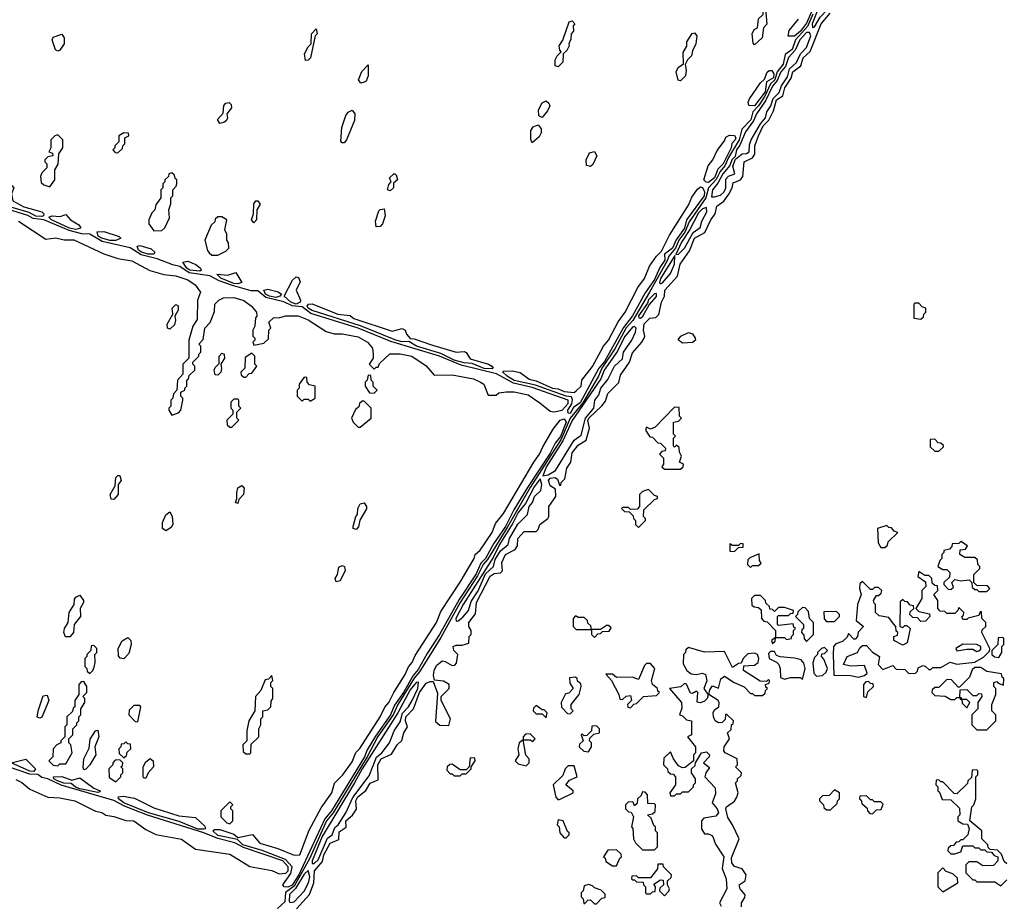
# Model space of a CAD drawing. Extents: x 2769579 to 2883812, y 684207 to 828660.
# Tile 385 of 505: x 2837305 to 2842222, y 776833 to 781245. Entities that reach past the tile are written whole.
import ezdxf

# ---------------------------------------------------------------- set-up
doc = ezdxf.new("R2010")
doc.units = 0

msp = doc.modelspace()

# ---------------------------------------------------------------- linework, layer by layer
at = {"layer": '0CON02XD'}
for points in [[(2841265, 781206.7), (2841275, 781210), (2841302.8, 781257.2), (2841337.5, 781295), (2841346.6, 781343.4), (2841395, 781395.8), (2841406.4, 781433.6), (2841439.4, 781455), (2841457.1, 781485), (2841504.4, 781535), (2841517.1, 781585), (2841542.2, 781615), (2841551.9, 781658.1), (2841565, 781677.1), (2841595, 781696.7), (2841595.6, 781754.4), (2841612.5, 781785), (2841609.3, 781789.3), (2841550.4, 781715), (2841415, 781494.3), (2841332.5, 781345), (2841295, 781304.2), (2841262.2, 781225), (2841265, 781206.7)], [(2840975, 781120), (2840968.3, 781128.3), (2840962.5, 781175), (2840973.6, 781196.4), (2840990, 781205), (2840995, 781250), (2841018.3, 781271.7), (2841020, 781295), (2841030, 781300), (2841037, 781223), (2841020, 781205), (2841013.8, 781155), (2840975, 781120)], [(2841266.9, 781273.1), (2841239.7, 781210.3), (2841180, 781145), (2841163.6, 781096.4), (2841128.2, 781071.8), (2841117.8, 781022.2), (2841087.9, 780985), (2841077.2, 780945), (2841054.5, 780925), (2841027.2, 780862.8), (2840995.2, 780814.7), (2840966.7, 780785), (2840957.1, 780745), (2840911.3, 780698.7), (2840898.5, 780645), (2840845, 780557.1), (2840826.9, 780515), (2840803.3, 780486.7), (2840783.4, 780446.6), (2840744.6, 780405.4), (2840732.3, 780355), (2840648.8, 780235), (2840626.5, 780183.5), (2840597.7, 780145), (2840580.4, 780105), (2840547.3, 780065), (2840539.5, 780040.5), (2840450, 779885), (2840366.6, 779743.4), (2840334.3, 779705.7), (2840278.1, 779601.9), (2840212, 779505), (2840195.4, 779465), (2840117.3, 779332.7), (2840054.1, 779255.9), (2840008.7, 779151.3), (2839855, 778910), (2839739.6, 778710.4), (2839641, 778549), (2839620.4, 778525), (2839591.7, 778468.3), (2839505.4, 778335), (2839408.9, 778161.1), (2839301.4, 777988.6), (2839275, 777956.9), (2839194, 777825), (2839169.7, 777775), (2839094.4, 777665.6), (2839040, 777565), (2838870.8, 777285), (2838837.9, 777245), (2838751.8, 777055), (2838675, 776918.5), (2838633.2, 776886.8), (2838629.1, 776840.8), (2838593.1, 776806.9)], [(2838687.5, 776805), (2838752.5, 776877.5), (2838774.2, 776935), (2838777.1, 776995), (2838817.8, 777042.2), (2838824.7, 777075.3), (2838855, 777134), (2838898.8, 777151.2), (2838900.3, 777189.7), (2838936.1, 777213.9), (2838934.2, 777245), (2838967.1, 777272.9), (2838987, 777303), (2838984.4, 777345), (2838993.5, 777365), (2839034.4, 777395.6), (2839055, 777433.8), (2839095, 777450), (2839094.3, 777524.3), (2839110.8, 777555), (2839161.7, 777578.3), (2839190, 777625), (2839213.6, 777646.4), (2839223.3, 777685), (2839242.5, 777715), (2839231.9, 777741.9), (2839233.5, 777765), (2839272.5, 777805), (2839301.8, 777885), (2839335, 777932.5), (2839355, 777941.2), (2839370, 777940), (2839391.7, 777881.7), (2839381.7, 777741.7), (2839403, 777723), (2839448.3, 777721.7), (2839456.7, 777755), (2839410, 777845), (2839410, 777865), (2839450, 777905), (2839450, 777925), (2839421.7, 777941.7), (2839377, 777947), (2839371.4, 777971.4), (2839375, 777996.7), (2839387.6, 778022.4), (2839415, 778043.3), (2839430.7, 778040.7), (2839465, 778020), (2839478.3, 778021.7), (2839487, 778033), (2839492.5, 778075), (2839472.5, 778095), (2839470, 778115), (2839485, 778122.5), (2839515, 778122.5), (2839548.3, 778131.7), (2839550, 778165), (2839560, 778175), (2839560, 778195), (2839547.5, 778215), (2839547.5, 778235), (2839581.7, 778278.3), (2839585.8, 778335), (2839654, 778466), (2839675, 778479.2), (2839707, 778483), (2839717, 778493), (2839713.8, 778535), (2839731.2, 778575), (2839780, 778600), (2839791.7, 778618.3), (2839793.3, 778655), (2839825, 778690), (2839885, 778690), (2839895, 778700), (2839902.5, 778725), (2839942.5, 778755), (2839947.5, 778765), (2839947.5, 778815), (2839983.3, 778865), (2839981.7, 778901.7), (2839955, 778917.5), (2839946, 778945), (2839955, 778955.6), (2839979.2, 778959.2), (2839990.7, 778950.7), (2840001.7, 778921.7), (2840008.3, 778921.7), (2840010, 778935), (2840027, 778953), (2840037.5, 779005), (2840057.5, 779035), (2840065, 779082.5), (2840095, 779120), (2840134, 779146), (2840150, 779205), (2840143.1, 779243.1), (2840147.5, 779255), (2840213, 779317), (2840230, 779340), (2840241.7, 779378.3), (2840297, 779433), (2840305, 779470), (2840351.2, 779535), (2840365, 779582.5), (2840412.5, 779635), (2840423.3, 779655), (2840427.5, 779665), (2840421.2, 779695), (2840424.3, 779725.7), (2840452.5, 779755), (2840481.7, 779758.3), (2840497, 779773), (2840510, 779835), (2840526, 779865), (2840526.7, 779895), (2840590, 779965), (2840604, 780025), (2840649.7, 780090.3), (2840674.4, 780155), (2840727, 780183), (2840756.2, 780245), (2840778.8, 780275), (2840786.4, 780313.6), (2840820.9, 780339.1), (2840846.9, 780373.1), (2840864, 780405), (2840868.8, 780431.2), (2840904.3, 780445.7), (2840917.1, 780462.9), (2840923.8, 780535), (2840964.4, 780555.6), (2840976.9, 780573.1), (2840976, 780615), (2840994.3, 780665), (2841018.6, 780715), (2841046.3, 780743.7), (2841070.3, 780789.7), (2841084.4, 780845), (2841116.2, 780865), (2841125.8, 780905), (2841157.4, 780952.6), (2841166, 780985), (2841205.6, 781014.4), (2841217.5, 781055), (2841253.3, 781086.7), (2841307.1, 781225), (2841352.1, 781277.9)], [(2841259.3, 781285), (2841235, 781227.1), (2841205, 781188.1), (2841175, 781163.3), (2841142.5, 781162.5)], [(2841142.5, 781162.5), (2841148.3, 781191.7), (2841195, 781247.5)], [(2838731.7, 781041.7), (2838726.7, 781075), (2838745, 781110), (2838760, 781125), (2838762.5, 781175), (2838785, 781200), (2838790, 781175), (2838780, 781165), (2838756.7, 781055), (2838745, 781042.5), (2838731.7, 781041.7)], [(2839995, 781010), (2839980, 781015), (2839980, 781045), (2839990, 781065), (2840010, 781085), (2840003, 781093), (2840000, 781115), (2840017, 781143), (2840050, 781235), (2840065, 781240), (2840077.5, 781225), (2840070, 781215), (2840071.7, 781188.3), (2840060, 781175), (2840058.3, 781148.3), (2840047.5, 781125), (2840050, 781115), (2840038.3, 781091.7), (2840020, 781075), (2840017, 781033), (2839995, 781010)], [(2837495, 781087.5), (2837483.9, 781093.9), (2837467.5, 781145), (2837473, 781157), (2837515, 781172.5), (2837527.5, 781155), (2837527.5, 781125), (2837505, 781092.5), (2837495, 781087.5)], [(2840605, 780940), (2840593, 780943), (2840583.3, 780985), (2840594, 781006), (2840620, 781025), (2840619.3, 781080.7), (2840636.4, 781113.6), (2840636.7, 781135), (2840663.6, 781176.4), (2840675, 781180), (2840687.5, 781165), (2840682.5, 781125), (2840665, 781090), (2840660, 781065), (2840640, 781045), (2840628.3, 781021.7), (2840633.6, 780993.6), (2840630, 780965), (2840605, 780940)], [(2840760.7, 780360.7), (2840775, 780361.2), (2840805, 780368.8), (2840824, 780385), (2840832, 780405), (2840831.9, 780448.1), (2840845, 780464), (2840876.7, 780475), (2840866.4, 780513.6), (2840880.7, 780549.3), (2840913.9, 780576.1), (2840935, 780576.2), (2840948, 780585), (2840949.1, 780620.9), (2840958.6, 780645), (2841004.7, 780725.3), (2841030, 780755), (2841037.1, 780785), (2841056.9, 780815), (2841067.9, 780852.1), (2841098.7, 780881.3), (2841110.5, 780915), (2841140.5, 780959.5), (2841150.4, 780999.6), (2841185, 781032), (2841205, 781074.2), (2841235, 781106.2), (2841255.6, 781165), (2841250.3, 781180.3), (2841235, 781181.4), (2841201.5, 781145), (2841177.9, 781092.1), (2841143.9, 781056.1), (2841129.5, 781010.5), (2841105.6, 780985), (2841088.9, 780941.1), (2841065, 780912.5), (2841029.3, 780840.7), (2840984.4, 780775), (2840970.3, 780739.7), (2840929.4, 780685), (2840901.1, 780618.9), (2840884.5, 780595), (2840877.5, 780562.5), (2840862, 780545), (2840852.3, 780517.7), (2840816, 780475), (2840791.3, 780428.7), (2840764.3, 780395), (2840760.7, 780360.7)], [(2839008.3, 780928.3), (2838997.5, 780945), (2839013.8, 780986.2), (2839045, 781020), (2839046.1, 780963.9), (2839035, 780937.5), (2839025, 780932.5), (2839008.3, 780928.3)], [(2840975, 780814.5), (2840946.2, 780816.2), (2840943, 780833), (2840950, 780850), (2841005, 780930), (2841025, 780947.5), (2841037.5, 780982.5), (2841048, 780992), (2841062, 780992), (2841071.5, 780975), (2841069.2, 780955), (2841035.6, 780934.4), (2841028.4, 780885), (2840975, 780814.5)], [(2838305, 780727.5), (2838293.6, 780746.4), (2838321.7, 780778.3), (2838323.9, 780816.1), (2838335, 780827.5), (2838351.7, 780831.7), (2838361.7, 780821.7), (2838362.5, 780805), (2838340, 780775), (2838343.3, 780755), (2838338.3, 780741.7), (2838325, 780732.5), (2838305, 780727.5)], [(2839915, 780757.5), (2839897.5, 780765), (2839896.7, 780795), (2839915, 780830), (2839935, 780840), (2839948.3, 780828.3), (2839952.5, 780815), (2839940.7, 780789.3), (2839915, 780757.5)], [(2838925, 780630), (2838915, 780630), (2838908.3, 780638.3), (2838913.6, 780706.4), (2838934, 780766), (2838945, 780782.5), (2838965, 780792.5), (2838978.8, 780775), (2838977.5, 780742.5), (2838937.5, 780645), (2838925, 780630)], [(2839865, 780630), (2839857, 780647), (2839857.7, 780692.3), (2839869.3, 780710.7), (2839895, 780720), (2839910, 780700), (2839909.2, 780680.8), (2839899.2, 780660.8), (2839865, 780630)], [(2837455, 780410), (2837480, 780445), (2837480, 780495), (2837497, 780523), (2837500, 780575), (2837520, 780605), (2837520, 780645), (2837495, 780670), (2837480, 780665), (2837460, 780645), (2837460, 780605), (2837450, 780585), (2837468.3, 780578.3), (2837470, 780565), (2837445, 780560), (2837430, 780545), (2837430, 780535), (2837440, 780525), (2837440, 780505), (2837415, 780480), (2837408.3, 780461.7), (2837411.7, 780431.7), (2837425, 780420), (2837455, 780410)], [(2837795, 780580), (2837818.3, 780601.7), (2837820, 780615), (2837830, 780625), (2837830, 780655), (2837850, 780665), (2837848.3, 780678.3), (2837825, 780680), (2837800, 780665), (2837800, 780635), (2837780, 780615), (2837780, 780605), (2837770, 780595), (2837781.7, 780581.7), (2837795, 780580)], [(2840745, 780432.5), (2840733.1, 780433.1), (2840721.2, 780445), (2840743.9, 780516.1), (2840767.5, 780545), (2840788.8, 780591.2), (2840825, 780640), (2840831.7, 780658.3), (2840850.7, 780669.3), (2840875, 780666.2), (2840882, 780655), (2840878.6, 780645), (2840862.4, 780627.6), (2840858.5, 780605), (2840817.7, 780525), (2840792.1, 780497.9), (2840774.5, 780455), (2840745, 780432.5)], [(2840155, 780511.2), (2840135, 780517.5), (2840133.8, 780545), (2840150.5, 780579.5), (2840175, 780587.5), (2840186.7, 780565), (2840167.5, 780522.5), (2840155, 780511.2)], [(2837975, 780190), (2838015, 780192.5), (2838030, 780205), (2838052.5, 780255), (2838050, 780295), (2838060, 780325), (2838060, 780355), (2838070, 780365), (2838070, 780395), (2838087, 780413), (2838090, 780425), (2838090, 780445), (2838081.7, 780451.7), (2838078.3, 780468.3), (2838065, 780480), (2838050, 780475), (2838048.3, 780461.7), (2838030, 780445), (2838030, 780435), (2838020, 780425), (2838020, 780405), (2838010, 780395), (2838010, 780355), (2837985, 780320), (2837980, 780295), (2837965, 780280), (2837950, 780245), (2837950, 780225), (2837975, 780190)], [(2839155, 780390), (2839142.5, 780395), (2839148.3, 780421.7), (2839160, 780435), (2839152.5, 780455), (2839175, 780477.5), (2839185, 780470), (2839192.5, 780445), (2839171.7, 780428.3), (2839172.5, 780405), (2839155, 780390)], [(2837415, 780262.1), (2837385, 780264), (2837352.3, 780282.3), (2837185, 780331.3), (2837160, 780345), (2837154.5, 780365.5), (2837175, 780370.5), (2837225, 780360), (2837252.7, 780407.3), (2837266.4, 780416.4), (2837276.2, 780405), (2837264, 780376), (2837270.5, 780340.5), (2837325, 780310.8), (2837415.5, 780285.5), (2837426.2, 780275), (2837423.8, 780265), (2837415, 780262.1)], [(2840055, 779279.2), (2840045, 779281.2), (2840042.2, 779295), (2840063.1, 779326.9), (2840066.2, 779346.2), (2840061.4, 779361.4), (2840035, 779365.8), (2839880.7, 779420.7), (2839774.3, 779444.3), (2839740, 779465), (2839717.5, 779485), (2839720, 779490), (2839765, 779492.2), (2839805, 779484.3), (2839850.3, 779450.3), (2839885, 779442.5), (2839965.7, 779405.7), (2839995, 779402.5), (2840025, 779389.2), (2840073.6, 779383.6), (2840085, 779391.2), (2840110, 779415), (2840112.5, 779445), (2840166.3, 779513.7), (2840220.8, 779615), (2840245.4, 779644.6), (2840293.6, 779736.4), (2840328.6, 779785), (2840392.2, 779907.8), (2840425, 779953.3), (2840451.2, 780015), (2840486.2, 780065), (2840510.7, 780089.3), (2840550.5, 780169.5), (2840645, 780318.8), (2840661.1, 780358.9), (2840690.6, 780399.4), (2840705, 780411.2), (2840715, 780406.7), (2840725.9, 780385.9), (2840722.7, 780365), (2840635.6, 780245), (2840625, 780204.4), (2840583.6, 780146.3), (2840566.1, 780105), (2840526, 780075), (2840526.9, 780045), (2840501.7, 780008.3), (2840475, 779948.1), (2840428.8, 779881.2), (2840365, 779765.7), (2840321.2, 779708.8), (2840225, 779537.8), (2840197.7, 779505), (2840116.3, 779353.7), (2840105, 779332.3), (2840071.7, 779308.3), (2840055, 779279.2)], [(2837298.8, 780238.8), (2837435, 780150), (2837485, 780156.2), (2837526.4, 780146.4), (2837575, 780146), (2837725, 780076.7), (2837795, 780053.3), (2837865, 780041.2), (2837955, 779992.5), (2838025, 779973.3), (2838085, 779966.2), (2838145, 779946.2), (2838181.7, 779921.7), (2838207.5, 779885), (2838192.5, 779845), (2838191.7, 779748.3), (2838170, 779715), (2838150, 779645), (2838150, 779555), (2838120, 779525), (2838120, 779475), (2838092.5, 779445), (2838090, 779395), (2838073, 779377), (2838070, 779355), (2838060, 779345), (2838060, 779315), (2838050, 779305), (2838050, 779295), (2838065, 779270), (2838098.3, 779281.7), (2838110, 779295), (2838120, 779345), (2838120, 779355), (2838110, 779365), (2838110, 779385), (2838130, 779395), (2838130, 779405), (2838140, 779415), (2838140, 779445), (2838148.3, 779451.7), (2838151.7, 779468.3), (2838180, 779495), (2838180, 779515), (2838170, 779525), (2838170, 779535), (2838180, 779545), (2838200, 779565), (2838200, 779575), (2838210, 779585), (2838210, 779615), (2838200, 779625), (2838221.7, 779648.3), (2838230, 779705), (2838257, 779733), (2838278.3, 779788.3), (2838280, 779825), (2838300, 779845), (2838323.6, 779856.4), (2838375, 779858), (2838425, 779843.8), (2838462.5, 779815), (2838487.5, 779785), (2838490, 779765), (2838483, 779757), (2838480, 779715), (2838470, 779695), (2838470, 779665), (2838480, 779655), (2838480, 779645), (2838470, 779635), (2838475, 779620), (2838525, 779630), (2838548.3, 779651.7), (2838550, 779695), (2838560, 779705), (2838550, 779735), (2838573, 779757), (2838605, 779757.5), (2838635, 779766.2), (2838695, 779765.8), (2838745.7, 779745.7), (2838835, 779687.5), (2838875, 779676.7), (2838915, 779676.2), (2838995, 779662), (2839042.5, 779635), (2839067.5, 779605), (2839070, 779575), (2839070, 779555), (2839050, 779525), (2839075, 779500), (2839085, 779510), (2839095, 779510), (2839101.7, 779528.3), (2839153.3, 779576.7), (2839205, 779576.2), (2839264.2, 779564.2), (2839335, 779517.5), (2839375, 779470), (2839465, 779472.5), (2839572.3, 779452.3), (2839605.9, 779435.9), (2839622.5, 779425), (2839645, 779370), (2839685, 779370), (2839698.3, 779381.7), (2839735, 779386.7), (2839775, 779386.2), (2839845, 779372), (2839902, 779332), (2839955, 779290), (2839975, 779287.5), (2840015, 779296.2), (2840045, 779328.8), (2840045, 779345.5), (2839865, 779408.8), (2839770.9, 779430.9), (2839686.2, 779476.2), (2839509.6, 779519.6), (2839401.2, 779565), (2839158.8, 779638.8), (2838995.3, 779705.3), (2838758.3, 779778.3), (2838715, 779811.4), (2838665.8, 779815.8), (2838625, 779835.5), (2838535, 779858.5), (2838495, 779890.6), (2838460.8, 779890.8), (2838367.4, 779917.4), (2838301.9, 779941.9), (2838255, 779966.9), (2838150.6, 779980.6), (2838105, 780013.3), (2838070.3, 780020.3), (2837991.7, 780051.7), (2837911.6, 780071.6), (2837856.4, 780106.4), (2837717.3, 780137.3), (2837655, 780174.3), (2837615, 780175.5), (2837552.1, 780192.1), (2837425.4, 780245.4), (2837373, 780253), (2837345, 780267.1), (2837179.2, 780319.2)], [(2838475, 780230), (2838463.3, 780245), (2838472.5, 780275), (2838473.6, 780326.4), (2838485, 780340), (2838495, 780340), (2838506.4, 780323.6), (2838490, 780295), (2838487.5, 780245), (2838475, 780230)], [(2837585, 780197.7), (2837554.3, 780204.3), (2837464, 780245), (2837451.2, 780258.8), (2837465, 780265.7), (2837507.3, 780262.7), (2837535, 780272.5), (2837558.8, 780245), (2837600.7, 780220.7), (2837610, 780205), (2837605, 780202), (2837585, 780197.7)], [(2838295, 780070), (2838335, 780090), (2838350, 780105), (2838348.3, 780131.7), (2838340, 780145), (2838340, 780175), (2838330, 780195), (2838340, 780245), (2838315, 780260), (2838295, 780260), (2838281.7, 780248.3), (2838280, 780235), (2838261.7, 780218.3), (2838230, 780145), (2838243, 780093), (2838251.7, 780081.7), (2838265, 780070), (2838295, 780070)], [(2839085, 780210), (2839081.7, 780238.3), (2839099.3, 780290.7), (2839105, 780297.5), (2839125, 780300), (2839130, 780265), (2839116.7, 780225), (2839105, 780212.5), (2839085, 780210)], [(2840582.5, 780072.5), (2840595, 780073.8), (2840625, 780103.8), (2840667.9, 780182.1), (2840702.7, 780207.3), (2840711.3, 780238.7), (2840736.7, 780285), (2840735, 780307.5), (2840715, 780300), (2840695, 780280), (2840652.1, 780197.9), (2840610.6, 780135), (2840582.5, 780072.5)], [(2837755, 780141.8), (2837715, 780153.9), (2837696.9, 780165), (2837691.2, 780185), (2837725, 780187.8), (2837801.7, 780161.7), (2837810, 780155), (2837785, 780142.2), (2837755, 780141.8)], [(2837946.2, 780073.8), (2837912.9, 780085), (2837898.6, 780095), (2837891.2, 780115), (2837905, 780117.1), (2837961.7, 780101.7), (2837980, 780085), (2837975, 780074.4), (2837946.2, 780073.8)], [(2840505, 779926.7), (2840515, 779932), (2840555, 779977.5), (2840575.6, 780025), (2840577.5, 780067.5), (2840505, 779953.3), (2840500.8, 779930.8), (2840505, 779926.7)], [(2838205, 779990), (2838154.3, 779995), (2838140, 780005), (2838120, 780035), (2838145, 780038.6), (2838185, 780023.3), (2838208, 780005), (2838212, 779995), (2838205, 779990)], [(2838395, 779925.6), (2838375, 779928.5), (2838310, 779955), (2838290, 779975), (2838345, 779970), (2838385, 779982.5), (2838415, 779932.5), (2838395, 779925.6)], [(2838685, 779824.7), (2838660, 779835), (2838626.7, 779865), (2838666.7, 779945), (2838685, 779961.2), (2838698, 779958), (2838705.8, 779935.8), (2838686.2, 779895), (2838708, 779845), (2838705.4, 779834.6), (2838685, 779824.7)], [(2838585, 779858.5), (2838552.5, 779865), (2838533.3, 779875), (2838524.2, 779895), (2838545, 779899.4), (2838595.8, 779885.8), (2838612.5, 779875), (2838605, 779864), (2838585, 779858.5)], [(2840405, 779754), (2840417.5, 779765), (2840448.8, 779821.2), (2840485, 779862.5), (2840485, 779877.5), (2840475, 779876.7), (2840445, 779846.2), (2840440, 779830), (2840395, 779766.7), (2840396.4, 779756.4), (2840405, 779754)], [(2838055, 779700), (2838043.3, 779705), (2838041.2, 779725), (2838070, 779775), (2838066.7, 779805), (2838085, 779822.5), (2838095.9, 779815.9), (2838096.1, 779793.9), (2838080, 779765), (2838083.3, 779745), (2838077.7, 779722.3), (2838055, 779700)], [(2839665, 779501.2), (2839625, 779502.7), (2839565, 779528.8), (2839525, 779531.5), (2839475.4, 779544.6), (2839408.2, 779578.2), (2839286.2, 779615), (2839248, 779638), (2839215, 779637.1), (2839184.3, 779644.3), (2839007.2, 779717.2), (2838765, 779792.3), (2838745.6, 779805), (2838741.1, 779815), (2838746.7, 779825), (2838765, 779826.7), (2838894, 779774), (2838955, 779767.5), (2838973.2, 779753.2), (2839165, 779689.2), (2839215, 779703.8), (2839230, 779695), (2839236.7, 779675), (2839255, 779652.5), (2839275, 779650.8), (2839360.9, 779620.9), (2839485, 779584.3), (2839525, 779588.8), (2839535, 779583.3), (2839555, 779551.2), (2839646.7, 779525), (2839663.3, 779515), (2839670, 779505), (2839665, 779501.2)], [(2841805, 779750), (2841818.3, 779761.7), (2841820, 779775), (2841830, 779785), (2841830, 779805), (2841811.7, 779811.7), (2841795, 779830), (2841775, 779830), (2841770, 779825), (2841770, 779755), (2841805, 779750)], [(2839918.3, 778968.3), (2839945, 778972.5), (2839981.4, 778995), (2840074.4, 779145.6), (2840109.1, 779170.9), (2840131.5, 779255), (2840171.9, 779305), (2840178, 779345), (2840198, 779372), (2840208, 779405), (2840242.1, 779447.9), (2840276, 779515), (2840315, 779552.5), (2840321.2, 779585), (2840362.5, 779645), (2840381.2, 779685), (2840383.3, 779705), (2840375, 779713.3), (2840365, 779710), (2840325, 779661.4), (2840290, 779590), (2840223.3, 779495), (2840207.5, 779452.5), (2840065, 779244.2), (2840017.1, 779142.9), (2839936, 779014), (2839918.3, 778968.3)], [(2840615, 779630), (2840593.6, 779646.4), (2840607.5, 779665), (2840645, 779682.5), (2840665, 779676.7), (2840678.8, 779655), (2840680, 779645), (2840665, 779633.8), (2840615, 779630)], [(2838295, 779470), (2838282, 779472), (2838276.2, 779495), (2838281.2, 779508.8), (2838301.7, 779528.3), (2838301.2, 779565), (2838315, 779580), (2838326.7, 779575), (2838328, 779555), (2838310, 779525), (2838313.3, 779503.3), (2838308.8, 779485), (2838295, 779470)], [(2838435, 779460), (2838451.7, 779478.3), (2838465, 779480), (2838490, 779515), (2838480, 779525), (2838480, 779565), (2838465, 779580), (2838431.7, 779558.3), (2838430, 779505), (2838410, 779485), (2838411.7, 779471.7), (2838425, 779460), (2838435, 779460)], [(2838755, 779340), (2838780, 779355), (2838780, 779415), (2838751.7, 779421.7), (2838740, 779435), (2838738.3, 779458.3), (2838725, 779460), (2838700, 779425), (2838700, 779405), (2838690, 779395), (2838690, 779365), (2838715, 779340), (2838725, 779350), (2838745, 779350), (2838755, 779340)], [(2839075, 779380), (2839090, 779395), (2839070, 779415), (2839070, 779435), (2839060, 779445), (2839058.3, 779468.3), (2839045, 779470), (2839040, 779445), (2839030, 779435), (2839030, 779415), (2839051.7, 779381.7), (2839075, 779380)], [(2838365, 779210), (2838400, 779245), (2838390, 779255), (2838390, 779285), (2838410, 779305), (2838400, 779315), (2838400, 779345), (2838395, 779350), (2838375, 779350), (2838360, 779335), (2838360, 779305), (2838370, 779295), (2838370, 779275), (2838340, 779245), (2838341.7, 779221.7), (2838355, 779210), (2838365, 779210)], [(2839005, 779210), (2839060, 779255), (2839060, 779305), (2839025, 779340), (2839015, 779340), (2839001.7, 779328.3), (2838998.3, 779311.7), (2838981.7, 779298.3), (2838962.5, 779255), (2838970, 779235), (2838995, 779210), (2839005, 779210)], [(2840605, 779000), (2840618.3, 779011.7), (2840620, 779025), (2840600, 779035), (2840610, 779065), (2840600, 779085), (2840598.3, 779108.3), (2840585, 779120), (2840575, 779110), (2840570, 779115), (2840570, 779155), (2840580, 779165), (2840570, 779175), (2840570, 779235), (2840595, 779240), (2840610, 779255), (2840600, 779265), (2840598.3, 779308.3), (2840575, 779310), (2840479.3, 779210.7), (2840455, 779200), (2840435, 779210), (2840430, 779195), (2840451.7, 779161.7), (2840465, 779160), (2840491.7, 779131.7), (2840505, 779130), (2840530, 779105), (2840528.3, 779091.7), (2840511.7, 779088.3), (2840500, 779075), (2840520, 779055), (2840520, 779025), (2840511.7, 779011.7), (2840525, 779000), (2840605, 779000)], [(2838645, 776913.2), (2838626.7, 776915), (2838620, 776925), (2838658.4, 776981.6), (2838666.5, 777015), (2838632, 777052), (2838516.7, 777096.7), (2838420, 777125), (2838392.5, 777152.5), (2838295, 777171.5), (2838270, 777195), (2838278, 777202), (2838305, 777201.5), (2838375, 777178.6), (2838395, 777162.5), (2838467, 777177), (2838505, 777133.1), (2838595, 777106.9), (2838675.7, 777074.3), (2838703.3, 777075), (2838750.9, 777199.1), (2838810.3, 777309.7), (2838863.8, 777385), (2838877.7, 777432.3), (2838918.8, 777475), (2838965, 777538.8), (2838984.5, 777585.5), (2839004.5, 777605.5), (2839106.1, 777763.9), (2839128.2, 777811.8), (2839148.1, 777835), (2839173.7, 777886.3), (2839230.6, 777975), (2839246.5, 778013.5), (2839265.6, 778035), (2839279.5, 778070.5), (2839387.1, 778235), (2839409.1, 778290.9), (2839505, 778436.7), (2839574, 778555), (2839580, 778575), (2839605, 778596.7), (2839664.2, 778685), (2839681.2, 778728.8), (2839720.8, 778779.2), (2839872.9, 779035), (2839901.4, 779075), (2839917.3, 779112.7), (2839969.8, 779200.2), (2840005, 779246), (2840025, 779252.9), (2840033.5, 779235), (2840005.5, 779164.5), (2839979, 779131), (2839955, 779081.5), (2839841.1, 778908.9), (2839772.7, 778797.2), (2839730.6, 778715), (2839671.3, 778628.7), (2839630.8, 778555), (2839608.8, 778531.2), (2839585, 778477.8), (2839500.3, 778349.7), (2839401.8, 778175), (2839339.4, 778080.6), (2839295, 778000), (2839269.4, 777970.6), (2839222.5, 777885), (2839177.7, 777822.2), (2839157.2, 777775), (2839081.7, 777668.3), (2839040.2, 777599.7), (2839027.2, 777565), (2838861.8, 777295), (2838828.5, 777255), (2838698.8, 776975), (2838665, 776924.5), (2838645, 776913.2)], [(2841895, 779090), (2841918.3, 779111.7), (2841918.3, 779118.3), (2841905, 779130), (2841891.7, 779131.7), (2841875, 779150), (2841851.7, 779148.3), (2841851.7, 779111.7), (2841875, 779090), (2841895, 779090)], [(2837775, 778850), (2837761.7, 778851.7), (2837756.7, 778875), (2837781.7, 778918.3), (2837785, 778960), (2837795, 778970), (2837805, 778970), (2837812.5, 778945), (2837797.5, 778925), (2837796.4, 778873.6), (2837775, 778850)], [(2839485, 778242.5), (2839495, 778243.3), (2839518.7, 778261.3), (2839546, 778295), (2839560.3, 778339.7), (2839595, 778393.8), (2839632, 778478), (2839671.2, 778515), (2839680, 778550), (2839707, 778593), (2839744, 778625), (2839752, 778655), (2839793.1, 778726.9), (2839840.8, 778775), (2839848.8, 778815), (2839865.8, 778835), (2839875.7, 778864.3), (2839907.5, 778895), (2839913.3, 778925), (2839905, 778952.5), (2839875, 778913.3), (2839831.2, 778828.8), (2839795, 778784.2), (2839768.5, 778731.5), (2839700.6, 778625), (2839669.5, 778560.5), (2839520, 778325), (2839482.5, 778255), (2839485, 778242.5)], [(2838395, 778830), (2838382.5, 778835), (2838390, 778855), (2838388.8, 778885), (2838395, 778907.5), (2838415, 778920), (2838426.4, 778906.4), (2838423.3, 778875), (2838400, 778850), (2838395, 778830)], [(2840395, 778710), (2840430, 778745), (2840430, 778755), (2840420, 778765), (2840421.7, 778798.3), (2840475, 778850), (2840490, 778855), (2840490, 778865), (2840475, 778870), (2840445, 778900), (2840415, 778890), (2840400, 778875), (2840400, 778815), (2840388.3, 778801.7), (2840355, 778800), (2840345, 778810), (2840315, 778810), (2840310, 778805), (2840325, 778790), (2840348.3, 778788.3), (2840368.3, 778768.3), (2840370, 778755), (2840380, 778745), (2840380, 778725), (2840395, 778710)], [(2838035, 778692.5), (2838017.5, 778705), (2838018, 778735), (2838035, 778772.5), (2838055, 778787.5), (2838066.2, 778766.2), (2838070, 778725), (2838061.2, 778708.8), (2838035, 778692.5)], [(2838985, 778700), (2838970, 778705), (2838970, 778715), (2838983.3, 778765), (2838992.5, 778775), (2838993.3, 778805), (2839005, 778827.5), (2839025, 778832.5), (2839037.5, 778815), (2839036.4, 778803.6), (2839003, 778747), (2838997, 778713), (2838985, 778700)], [(2841625, 778610), (2841638.3, 778621.7), (2841641.7, 778638.3), (2841690, 778685), (2841671.7, 778691.7), (2841658.3, 778708.3), (2841645, 778710), (2841635, 778720), (2841590, 778705), (2841592.5, 778632.5), (2841605, 778610), (2841625, 778610)], [(2842135, 778390), (2842150, 778405), (2842138.3, 778418.3), (2842085, 778420), (2842070, 778435), (2842070, 778475), (2842100, 778505), (2842100, 778515), (2842090, 778525), (2842088.3, 778548.3), (2842075, 778560), (2842025, 778560), (2842000, 778575), (2842001.7, 778598.3), (2842028.3, 778601.7), (2842038.3, 778618.3), (2842005, 778640), (2841995, 778630), (2841961.7, 778628.3), (2841960, 778615), (2841948.3, 778601.7), (2841920, 778595), (2841920, 778585), (2841910, 778575), (2841910, 778555), (2841900, 778545), (2841890, 778515), (2841915, 778500), (2841935, 778500), (2841950, 778485), (2841948.3, 778461.7), (2841920, 778435), (2841920, 778425), (2841941.7, 778401.7), (2841955, 778400), (2841968.3, 778411.7), (2841960, 778435), (2841975, 778450), (2842005, 778442.5), (2842047.5, 778447.5), (2842060, 778435), (2842061.7, 778411.7), (2842075, 778400), (2842085, 778400), (2842095, 778390), (2842135, 778390)], [(2840875, 778590), (2840895, 778610), (2840918.3, 778611.7), (2840918.3, 778628.3), (2840905, 778630), (2840895, 778620), (2840865, 778620), (2840851.7, 778628.3), (2840851.7, 778591.7), (2840875, 778590)], [(2840955, 778510), (2840965, 778520), (2840995, 778520), (2841008.3, 778531.7), (2841000, 778545), (2840998.3, 778578.3), (2840951.7, 778558.3), (2840941.7, 778548.3), (2840940, 778525), (2840955, 778510)], [(2838885, 778437.5), (2838880, 778455), (2838892.5, 778475), (2838899.3, 778510.7), (2838915, 778520), (2838927.5, 778515), (2838930, 778495), (2838905, 778443.3), (2838885, 778437.5)], [(2841495, 777962.5), (2841525, 777970), (2841538.3, 777981.7), (2841525, 778020), (2841455, 778017.5), (2841420, 778025), (2841437.5, 778065), (2841490, 778085), (2841501.7, 778108.3), (2841515, 778120), (2841535, 778120), (2841565, 778087.5), (2841600, 778065), (2841592.5, 778025), (2841615, 778000), (2841665, 778020), (2841683, 778003), (2841725, 778000), (2841745, 777980), (2841778.3, 777981.7), (2841788.3, 777991.7), (2841791.7, 778008.3), (2841815, 778020), (2841827, 778017), (2841845, 778000), (2841855, 778000), (2841865, 778010), (2841905, 778010), (2841952.5, 778037.5), (2841985, 778027.5), (2842075, 778037.5), (2842118, 778062), (2842148.3, 778091.7), (2842150, 778105), (2842110, 778185), (2842111.7, 778198.3), (2842130, 778215), (2842130, 778235), (2842110, 778255), (2842108.3, 778288.3), (2842101.7, 778288.3), (2842095, 778270), (2842042.5, 778257.5), (2842035, 778250), (2842015, 778250), (2842010, 778265), (2842018.3, 778271.7), (2842020, 778285), (2841995, 778310), (2841990, 778295), (2841975, 778280), (2841935, 778280), (2841925, 778290), (2841901.7, 778291.7), (2841890, 778305), (2841890, 778345), (2841870, 778375), (2841890, 778395), (2841888.3, 778418.3), (2841875, 778420), (2841861.7, 778431.7), (2841860, 778455), (2841845, 778470), (2841825, 778470), (2841795, 778490), (2841790, 778465), (2841828.3, 778438.3), (2841830, 778415), (2841810, 778395), (2841810, 778355), (2841780, 778305), (2841795, 778290), (2841848.3, 778278.3), (2841850, 778265), (2841828.3, 778241.7), (2841805, 778240), (2841788.3, 778258.3), (2841765, 778260), (2841750, 778275), (2841751.7, 778288.3), (2841770, 778305), (2841768.3, 778318.3), (2841751.7, 778321.7), (2841738.3, 778338.3), (2841725, 778340), (2841715, 778350), (2841701.7, 778338.3), (2841700, 778215), (2841715, 778210), (2841725, 778220), (2841735, 778220), (2841752.5, 778205), (2841737, 778133), (2841715, 778122.5), (2841670, 778145), (2841670, 778165), (2841688.3, 778171.7), (2841690, 778185), (2841681.7, 778191.7), (2841680, 778215), (2841668.3, 778228.3), (2841645, 778260), (2841598.3, 778268.3), (2841580, 778285), (2841580, 778325), (2841571.7, 778331.7), (2841570, 778345), (2841585, 778370), (2841595, 778370), (2841608.3, 778381.7), (2841610, 778395), (2841595, 778410), (2841575, 778410), (2841565, 778400), (2841555, 778400), (2841515, 778440), (2841501.7, 778428.3), (2841500, 778405), (2841507.5, 778375), (2841490, 778325), (2841482.5, 778245), (2841520, 778215), (2841493, 778187), (2841490, 778165), (2841478.3, 778151.7), (2841471.7, 778151.7), (2841445, 778180), (2841438.3, 778161.7), (2841415, 778140), (2841381.7, 778128.3), (2841370, 778115), (2841367.5, 778075), (2841371.7, 777971.7), (2841455, 777970), (2841495, 777962.5)], [(2837533, 778163), (2837526.1, 778186.1), (2837528, 778205), (2837547.5, 778235), (2837552, 778285), (2837576.7, 778325), (2837578.3, 778351.7), (2837585, 778362.5), (2837605, 778372.5), (2837623.8, 778345), (2837623.8, 778335), (2837606.2, 778305), (2837608.8, 778265), (2837576.7, 778225), (2837574, 778185), (2837555, 778163.3), (2837533, 778163)], [(2841065, 778130), (2841078.3, 778141.7), (2841080, 778160), (2841125, 778160), (2841135, 778150), (2841160, 778155), (2841160, 778165), (2841170, 778175), (2841170, 778195), (2841180, 778205), (2841171.7, 778211.7), (2841168.3, 778228.3), (2841095, 778220), (2841090, 778225), (2841090, 778265), (2841095, 778270), (2841145, 778270), (2841155, 778280), (2841168.3, 778281.7), (2841170, 778295), (2841125, 778310), (2841095, 778310), (2841075, 778290), (2841065, 778300), (2841051.7, 778301.7), (2841050, 778315), (2841031.7, 778331.7), (2841030, 778345), (2841005, 778370), (2840975, 778370), (2840960, 778355), (2840961.7, 778321.7), (2840973, 778313), (2840995, 778310), (2841008.3, 778298.3), (2841010, 778255), (2841021.7, 778241.7), (2841038.3, 778238.3), (2841080, 778195), (2841080, 778160), (2841060, 778145), (2841065, 778130)], [(2841235, 778140), (2841270, 778175), (2841270, 778235), (2841250, 778255), (2841245, 778290), (2841228.3, 778308.3), (2841215, 778310), (2841191.7, 778288.3), (2841190, 778275), (2841180, 778265), (2841220, 778225), (2841220, 778205), (2841211.7, 778198.3), (2841210, 778185), (2841221.7, 778171.7), (2841223, 778153), (2841235, 778140)], [(2840175, 778160), (2840191.7, 778178.3), (2840205, 778180), (2840215, 778190), (2840248.3, 778191.7), (2840258.3, 778208.3), (2840245, 778220), (2840235, 778220), (2840205, 778200), (2840160, 778200), (2840158.3, 778218.3), (2840141.7, 778231.7), (2840140, 778245), (2840125, 778260), (2840095, 778260), (2840081.7, 778268.3), (2840070, 778255), (2840070, 778215), (2840085, 778200), (2840160, 778200), (2840160, 778175), (2840175, 778160)], [(2841375, 778240), (2841400, 778265), (2841400, 778275), (2841385, 778290), (2841321.7, 778288.3), (2841323, 778253), (2841335, 778240), (2841375, 778240)], [(2837825, 778053.3), (2837806.7, 778056.7), (2837799.3, 778069.3), (2837796.7, 778105), (2837816.1, 778143.9), (2837845, 778160), (2837860, 778145), (2837861.2, 778125), (2837849.4, 778080.6), (2837825, 778053.3)], [(2842195, 778060), (2842210, 778085), (2842210, 778115), (2842220, 778125), (2842220, 778155), (2842215, 778160), (2842191.7, 778158.3), (2842190, 778125), (2842160, 778095), (2842160, 778075), (2842173, 778063), (2842195, 778060)], [(2837655, 777980), (2837670, 777995), (2837677, 778013), (2837682.5, 778035), (2837680, 778075), (2837690, 778085), (2837690, 778105), (2837675, 778120), (2837661.7, 778118.3), (2837660, 778095), (2837640, 778075), (2837640, 778065), (2837630, 778055), (2837630, 778015), (2837640, 778005), (2837641.7, 777991.7), (2837655, 777980)], [(2840910, 776815), (2840910, 776835), (2840927, 776863), (2840927.5, 776875), (2840903.3, 776905), (2840897.5, 776925), (2840927.5, 776945), (2840933.3, 776975), (2840912.5, 777005), (2840875, 777017.5), (2840861.9, 777035), (2840860.5, 777059.5), (2840897.5, 777155), (2840865.8, 777225), (2840842.1, 777262.1), (2840832, 777305), (2840834.4, 777315.6), (2840875, 777342.5), (2840887, 777363), (2840892.5, 777385), (2840880, 777435), (2840890, 777445), (2840890, 777455), (2840908.3, 777471.7), (2840910, 777485), (2840880, 777515), (2840890, 777525), (2840887.5, 777555), (2840828.8, 777585), (2840822, 777595), (2840824.2, 777615), (2840850, 777655), (2840840, 777685), (2840858.3, 777701.7), (2840860, 777725), (2840868.3, 777731.7), (2840870, 777745), (2840835, 777777.5), (2840830, 777775), (2840828.3, 777751.7), (2840813.8, 777736.2), (2840795, 777734), (2840778.6, 777745), (2840769.4, 777765), (2840768.6, 777785), (2840775, 777798.8), (2840796.2, 777813.8), (2840798, 777835), (2840793.3, 777845), (2840747.5, 777875), (2840751.2, 777898.8), (2840765, 777918.8), (2840795, 777907.5), (2840806.4, 777953.6), (2840825, 777967.5), (2840872.5, 777935), (2840923.6, 777913.6), (2840955, 777880), (2840965, 777880), (2840975, 777870), (2841015, 777870), (2841028.3, 777881.7), (2841030, 777895), (2841040, 777905), (2841031.7, 777911.7), (2841030, 777925), (2841048.3, 777931.7), (2841050, 777945), (2841045, 777950), (2841035, 777940), (2841003, 777943), (2840920, 777995), (2840921.7, 778018.3), (2840975, 778022.5), (2840992.5, 778035), (2840996.7, 778055), (2840990, 778075), (2840975, 778082.5), (2840941.7, 778078.3), (2840917.5, 778055), (2840908.3, 778031.7), (2840895, 778030), (2840865, 778010), (2840825, 778090), (2840725, 778087.5), (2840645, 778110), (2840631.7, 778098.3), (2840630, 778085), (2840620, 778075), (2840618.3, 778028.3), (2840637.5, 777995), (2840658.3, 777978.3), (2840685, 777975.8), (2840715, 777982), (2840730, 777975), (2840736.1, 777943.9), (2840721.2, 777905), (2840743.3, 777873.3), (2840738, 777855), (2840725, 777842), (2840705, 777833.8), (2840688.3, 777838.3), (2840692.5, 777885), (2840685, 777892.5), (2840665, 777880), (2840655, 777882.5), (2840635, 777927.5), (2840625, 777930), (2840606.4, 777913.6), (2840550, 777905), (2840610, 777835), (2840611.7, 777808.3), (2840600, 777775), (2840615, 777770), (2840635, 777750), (2840660, 777745), (2840660, 777675), (2840640, 777665), (2840680, 777615), (2840680, 777585), (2840670, 777575), (2840670, 777545), (2840628.3, 777511.7), (2840615, 777510), (2840595, 777520), (2840570, 777555), (2840555, 777590), (2840521.7, 777558.3), (2840520, 777525), (2840540, 777505), (2840541.7, 777491.7), (2840555, 777480), (2840568.3, 777478.3), (2840580, 777465), (2840580, 777425), (2840552.5, 777385), (2840555, 777370), (2840575, 777370), (2840585, 777380), (2840605, 777380), (2840615, 777390), (2840645, 777390), (2840670, 777415), (2840670, 777425), (2840680, 777435), (2840680, 777455), (2840660, 777485), (2840660, 777505), (2840678.3, 777521.7), (2840680, 777535), (2840710, 777585), (2840735, 777588.8), (2840750, 777575), (2840748.8, 777565), (2840720, 777535), (2840750.7, 777510.7), (2840732.5, 777485), (2840727.5, 777465), (2840779.1, 777409.1), (2840780.5, 777379.5), (2840763.3, 777335), (2840789.2, 777305), (2840795.8, 777285), (2840782.3, 777267.7), (2840721.7, 777258.3), (2840710, 777245), (2840710, 777205), (2840725, 777180), (2840745, 777180), (2840765, 777170), (2840779.3, 777129.3), (2840821.9, 777065), (2840813.6, 777006.4), (2840833.1, 776955), (2840837.1, 776905), (2840800, 776835), (2840808.3, 776818.3)], [(2841285, 777967.5), (2841315, 777970), (2841332.5, 777987.5), (2841340, 778005), (2841321.7, 778051.7), (2841310, 778065), (2841311.7, 778078.3), (2841325, 778080), (2841340, 778095), (2841325, 778110), (2841310, 778105), (2841290, 778085), (2841290, 778075), (2841275, 778060), (2841266.4, 778033.6), (2841271.7, 777981.7), (2841285, 777967.5)], [(2842085, 778091.2), (2842095, 778093.8), (2842105, 778102.5), (2842105.8, 778115), (2842085, 778126.2), (2842015, 778126.7), (2841980, 778105), (2841985, 778093.3), (2842035, 778102.5), (2842065, 778102.5), (2842085, 778091.2)], [(2841215, 777950), (2841227.5, 778005), (2841221.7, 778031.7), (2841208.3, 778048.3), (2841175, 778057.5), (2841103, 778063), (2841085, 778070), (2841075, 778090), (2841055, 778090), (2841045, 778080), (2841047.5, 778055), (2841085, 778037.5), (2841096.1, 778026.1), (2841103.3, 778005), (2841105, 777960), (2841125, 777952.5), (2841155, 777960), (2841205, 777960), (2841215, 777950)], [(2840355, 777810), (2840371.7, 777828.3), (2840385, 777830), (2840420, 777865), (2840485, 777870), (2840500, 777885), (2840491.7, 777891.7), (2840490, 777905), (2840466.2, 777926.2), (2840460, 777945), (2840477.5, 778005), (2840455, 778030), (2840435, 778030), (2840425, 778020), (2840395, 777950), (2840365, 777962.5), (2840285, 777960), (2840265, 777977.5), (2840233, 777977), (2840260, 777945), (2840297.5, 777875), (2840301.7, 777851.7), (2840315, 777850), (2840333.3, 777866.7), (2840355, 777870), (2840360, 777845), (2840340, 777825), (2840341.7, 777811.7), (2840355, 777810)], [(2842135, 777700), (2842180, 777745), (2842180, 777775), (2842160, 777795), (2842160, 777825), (2842180, 777875), (2842180, 777905), (2842170, 777915), (2842170, 777935), (2842185, 777940), (2842191.7, 777931.7), (2842218.3, 777921.7), (2842220, 777955), (2842211.7, 777961.7), (2842208.3, 777978.3), (2842135, 777990), (2842105, 778010), (2842075, 778010), (2842061.7, 777998.3), (2842048.3, 777961.7), (2841998.3, 777911.7), (2841991.7, 777911.7), (2841958.3, 777948.3), (2841935, 777950), (2841895, 777910), (2841875, 777910), (2841861.7, 777898.3), (2841860, 777885), (2841875, 777870), (2841927, 777867), (2841955, 777850), (2841975, 777850), (2841985, 777860), (2842000, 777860), (2842001.7, 777851.7), (2842010, 777850), (2842011.7, 777831.7), (2842035, 777810), (2842050, 777835), (2842035, 777850), (2842010, 777850), (2842008.3, 777858.3), (2842000, 777860), (2842001.7, 777898.3), (2842035, 777900), (2842065, 777870), (2842085, 777870), (2842095, 777880), (2842108.3, 777878.3), (2842110, 777865), (2842090, 777835), (2842090, 777805), (2842060, 777775), (2842060, 777725), (2842085, 777700), (2842135, 777700)], [(2838455, 777580), (2838460, 777585), (2838461.7, 777628.3), (2838500, 777665), (2838500, 777705), (2838510, 777725), (2838510, 777755), (2838520, 777765), (2838520, 777795), (2838545, 777800), (2838560, 777815), (2838561.7, 777841.7), (2838570, 777855), (2838570, 777905), (2838560, 777915), (2838560, 777935), (2838570, 777945), (2838565, 777970), (2838548.3, 777951.7), (2838531.7, 777948.3), (2838510, 777895), (2838482.5, 777865), (2838480, 777795), (2838450, 777745), (2838440, 777695), (2838440, 777645), (2838420, 777625), (2838421.7, 777591.7), (2838435, 777580), (2838455, 777580)], [(2840055, 777780), (2840070, 777795), (2840060, 777805), (2840060, 777825), (2840100, 777875), (2840110, 777915), (2840108.3, 777928.3), (2840091.7, 777941.7), (2840090, 777955), (2840081.7, 777961.7), (2840051.7, 777958.3), (2840053, 777933), (2840070, 777905), (2840048.3, 777881.7), (2840031.7, 777878.3), (2840010, 777835), (2840011.7, 777811.7), (2840041.7, 777781.7), (2840055, 777780)], [(2837495, 777520), (2837505, 777530), (2837535, 777530), (2837567.5, 777585), (2837560, 777625), (2837550, 777635), (2837550, 777655), (2837570, 777675), (2837570, 777705), (2837590, 777725), (2837590, 777735), (2837600, 777745), (2837600, 777765), (2837610, 777775), (2837610, 777805), (2837630, 777835), (2837630, 777855), (2837620, 777865), (2837640, 777885), (2837640, 777915), (2837625, 777940), (2837611.7, 777938.3), (2837600, 777925), (2837600, 777875), (2837580, 777845), (2837580, 777815), (2837571.7, 777808.3), (2837568.3, 777791.7), (2837540, 777765), (2837540, 777725), (2837530, 777715), (2837530, 777665), (2837510, 777645), (2837510, 777635), (2837490, 777625), (2837472.5, 777605), (2837470, 777565), (2837450, 777545), (2837473, 777523), (2837495, 777520)], [(2838775, 777032), (2838795, 777050), (2838842.2, 777157.8), (2838866.2, 777175), (2838878.6, 777211.4), (2838896, 777225), (2838934, 777285), (2838968.8, 777361.2), (2839049.7, 777470.3), (2839087.6, 777562.4), (2839113.8, 777585), (2839152, 777635), (2839176, 777695), (2839205, 777740), (2839217.1, 777782.9), (2839247.5, 777815), (2839265, 777846.2), (2839292.9, 777905), (2839297.5, 777937.5), (2839285, 777936.2), (2839255, 777898.6), (2839193.1, 777785), (2839015, 777504), (2838977.5, 777435), (2838815, 777166.2), (2838766.2, 777045), (2838765, 777032.5), (2838775, 777032)], [(2841535, 777860), (2841541.7, 777888.3), (2841570, 777915), (2841568.3, 777928.3), (2841555, 777930), (2841545, 777940), (2841531.7, 777938.3), (2841520, 777925), (2841520, 777865), (2841535, 777860)], [(2837405, 777757.5), (2837393, 777763), (2837397.5, 777795), (2837421.7, 777868.3), (2837441.7, 777871.7), (2837450, 777845), (2837415, 777763.3), (2837405, 777757.5)], [(2837895, 777740), (2837910, 777815), (2837905, 777820), (2837875, 777820), (2837851.7, 777798.3), (2837850, 777775), (2837881.7, 777741.7), (2837895, 777740)], [(2839935, 777760), (2839940, 777785), (2839925, 777800), (2839915, 777800), (2839885, 777820), (2839871.7, 777808.3), (2839870, 777795), (2839885, 777780), (2839915, 777780), (2839935, 777760)], [(2840145, 777590), (2840160, 777615), (2840160, 777635), (2840150, 777645), (2840151.7, 777658.3), (2840171.7, 777678.3), (2840200, 777685), (2840200, 777705), (2840185, 777720), (2840161.7, 777718.3), (2840160, 777695), (2840138.3, 777671.7), (2840125, 777670), (2840115, 777680), (2840110, 777675), (2840120, 777645), (2840101.7, 777628.3), (2840100, 777615), (2840123, 777593), (2840145, 777590)], [(2837625, 777500), (2837621.2, 777511.2), (2837625.9, 777554.1), (2837651.7, 777608.3), (2837657, 777653), (2837683.3, 777695), (2837695, 777697.5), (2837700, 777665), (2837680, 777615), (2837685.8, 777574.2), (2837655.7, 777524.3), (2837635, 777502.5), (2837625, 777500)], [(2839835, 777520), (2839850, 777535), (2839850, 777555), (2839833, 777573), (2839820, 777650), (2839855, 777650), (2839868.3, 777641.7), (2839880, 777655), (2839855, 777680), (2839831.7, 777678.3), (2839820, 777665), (2839820, 777650), (2839800, 777635), (2839792.5, 777605), (2839797.5, 777575), (2839780, 777545), (2839795, 777530), (2839835, 777520)], [(2837825, 777560), (2837838.3, 777571.7), (2837841.7, 777588.3), (2837860, 777605), (2837858.3, 777628.3), (2837845, 777630), (2837835, 777640), (2837825, 777630), (2837811.7, 777628.3), (2837810, 777615), (2837800, 777605), (2837801.7, 777581.7), (2837825, 777560)], [(2837935, 777457.5), (2837925, 777457.5), (2837921.2, 777465), (2837922, 777515), (2837935, 777540), (2837956.4, 777556.4), (2837971.2, 777545), (2837972.5, 777515), (2837946.7, 777485), (2837935, 777457.5)], [(2839505, 777470), (2839515, 777480), (2839535, 777480), (2839560, 777505), (2839560, 777515), (2839580, 777545), (2839578.3, 777558.3), (2839555, 777560), (2839550, 777515), (2839535, 777500), (2839505, 777500), (2839465, 777527.5), (2839453, 777527), (2839440, 777515), (2839438.3, 777498.3), (2839455, 777480), (2839465, 777480), (2839475, 777470), (2839505, 777470)], [(2837285, 777451.2), (2837315.8, 777435.8), (2837355, 777402.5), (2837445, 777362.5), (2837505, 777360), (2837580, 777345), (2837683, 777293), (2837715, 777286.7), (2837735, 777272.5), (2837775, 777266.7), (2837835, 777246.7), (2837875.8, 777245.8), (2837935, 777202.5), (2837985, 777177.5), (2838113.9, 777153.9), (2838183, 777103), (2838355, 777078.8), (2838455, 777017.5), (2838565, 776996.7), (2838600.7, 776980.7), (2838635, 776984), (2838645.6, 776995), (2838645.6, 777015), (2838620, 777045), (2838422.2, 777112.2), (2838378.8, 777135), (2838295, 777157.3), (2838225, 777184.5), (2837944.1, 777274.1), (2837828.4, 777318.4), (2837776, 777346), (2837512.6, 777422.6), (2837445.3, 777455.3), (2837415, 777461.2), (2837395, 777475.5), (2837355, 777478.5), (2837155, 777546)], [(2837375, 777491.8), (2837355, 777493.2), (2837262.5, 777535), (2837335, 777552.5), (2837384.2, 777505), (2837375, 777491.8)], [(2837785, 777440), (2837810, 777465), (2837810, 777475), (2837820, 777485), (2837820, 777505), (2837810, 777515), (2837818.3, 777521.7), (2837820, 777535), (2837805, 777550), (2837781.7, 777548.3), (2837770, 777535), (2837770, 777525), (2837750, 777505), (2837751.7, 777461.7), (2837785, 777440)], [(2839995, 777350), (2840005, 777352.5), (2840070, 777385), (2840070, 777395), (2840032.5, 777425), (2840051.7, 777448.3), (2840090, 777465), (2840075, 777520), (2840045, 777520), (2840030, 777505), (2840018.3, 777471.7), (2839970, 777425), (2839983, 777363), (2839995, 777350)], [(2837695, 777386.7), (2837606, 777405), (2837583.8, 777413.8), (2837561.9, 777431.9), (2837525, 777433.8), (2837493.8, 777445), (2837476, 777455), (2837473.8, 777465), (2837515, 777466.9), (2837565, 777448.8), (2837605, 777460), (2837675, 777408), (2837706.7, 777395), (2837705, 777390), (2837695, 777386.7)], [(2842235, 777030), (2842221.7, 777041.7), (2842208.3, 777078.3), (2842188.3, 777098.3), (2842151.7, 777101.7), (2842141.7, 777111.7), (2842140, 777125), (2842110, 777155), (2842110, 777195), (2842050, 777245), (2842060, 777315), (2842070, 777325), (2842080, 777355), (2842080, 777465), (2842090, 777475), (2842090, 777495), (2842085, 777500), (2842061.7, 777498.3), (2842058.3, 777461.7), (2842040, 777445), (2842038.3, 777431.7), (2841985, 777380), (2841971.7, 777381.7), (2841915, 777440), (2841905, 777440), (2841895, 777450), (2841881.7, 777448.3), (2841880, 777425), (2841890, 777415), (2841890, 777395), (2841898.3, 777388.3), (2841911.7, 777351.7), (2841955, 777350), (2841998.3, 777308.3), (2842000, 777275), (2841990, 777265), (2841990, 777245), (2842015, 777230), (2842038.3, 777228.3), (2842047.5, 777207.5), (2842040, 777175), (2842015, 777150), (2842005, 777150), (2841995, 777140), (2841981.7, 777138.3), (2841968.3, 777121.7), (2841955, 777120), (2841941.7, 777108.3), (2841940, 777095), (2841955, 777080), (2841975, 777080), (2842005, 777090), (2842015, 777120), (2842065, 777120), (2842075, 777110), (2842095, 777110), (2842105, 777100), (2842125, 777100), (2842135, 777090), (2842158.3, 777088.3), (2842171.7, 777071.7), (2842190, 777065), (2842190, 777045), (2842168.3, 777021.7), (2842115, 777020), (2842085, 777040), (2842045, 777040), (2842030, 777025), (2842030, 776985), (2842065, 776950), (2842075, 776950), (2842085, 776940), (2842175, 776940), (2842205, 776920), (2842235, 776950)], [(2838225, 777203.1), (2838195, 777203.6), (2838100.9, 777240.9), (2837947.5, 777285), (2837824.3, 777334.3), (2837799.2, 777355), (2837797.5, 777365), (2837822.2, 777367.8), (2837878.6, 777358.6), (2837975, 777310.5), (2838100.2, 777270.2), (2838182.3, 777262.3), (2838229.1, 777219.1), (2838232.5, 777205), (2838225, 777203.1)], [(2840475, 777100), (2840490, 777115), (2840490, 777185), (2840480, 777195), (2840480, 777215), (2840471.7, 777221.7), (2840458.3, 777258.3), (2840440, 777275), (2840465, 777280), (2840478.3, 777291.7), (2840480, 777325), (2840475, 777330), (2840441.7, 777331.7), (2840440, 777375), (2840428.3, 777388.3), (2840415, 777390), (2840408.3, 777371.7), (2840390, 777355), (2840388.3, 777331.7), (2840375, 777320), (2840368.3, 777338.3), (2840345, 777340), (2840330, 777325), (2840330, 777305), (2840345, 777290), (2840358.3, 777288.3), (2840370, 777265), (2840360, 777215), (2840367, 777207), (2840370, 777155), (2840380, 777135), (2840415, 777100), (2840475, 777100)], [(2841355, 777300), (2841388.3, 777331.7), (2841390, 777345), (2841400, 777355), (2841400, 777385), (2841375, 777400), (2841348.3, 777371.7), (2841315, 777370), (2841300, 777355), (2841300, 777345), (2841320, 777325), (2841321.7, 777311.7), (2841335, 777300), (2841355, 777300)], [(2841565, 777280), (2841585, 777300), (2841608.3, 777301.7), (2841618.3, 777328.3), (2841605, 777340), (2841575, 777340), (2841565, 777350), (2841555, 777350), (2841535, 777370), (2841501.7, 777368.3), (2841500, 777355), (2841508.3, 777348.3), (2841511.7, 777331.7), (2841538.3, 777308.3), (2841540, 777295), (2841551.7, 777281.7), (2841565, 777280)], [(2838355, 777230), (2838370, 777245), (2838370, 777295), (2838360, 777305), (2838360, 777315), (2838370, 777325), (2838355, 777340), (2838310, 777295), (2838310, 777265), (2838340, 777235), (2838355, 777230)], [(2840035, 777160), (2840050, 777175), (2840050, 777185), (2840041.7, 777191.7), (2840020, 777245), (2839995, 777250), (2839990, 777225), (2840000, 777215), (2840002.5, 777185), (2840025, 777160), (2840035, 777160)], [(2840285, 777020), (2840301.7, 777058.3), (2840310, 777065), (2840308.3, 777078.3), (2840285, 777100), (2840241.7, 777098.3), (2840220, 777065), (2840228.3, 777058.3), (2840231.7, 777041.7), (2840265, 777020), (2840285, 777020)], [(2840525, 776870), (2840547, 776893), (2840550, 776905), (2840540, 776925), (2840540, 776945), (2840558.3, 776961.7), (2840560, 776975), (2840520, 777015), (2840518.3, 777028.3), (2840491.7, 777028.3), (2840490, 777005), (2840455, 776960), (2840395, 776960), (2840385, 776970), (2840361.7, 776968.3), (2840360, 776955), (2840365, 776950), (2840375, 776950), (2840385, 776940), (2840418.3, 776938.3), (2840420, 776925), (2840430, 776915), (2840430, 776885), (2840435, 776880), (2840455, 776880), (2840465, 776890), (2840478.3, 776891.7), (2840480, 776915), (2840471.7, 776928.3), (2840505, 776950), (2840518.3, 776948.3), (2840520, 776925), (2840501.7, 776908.3), (2840500, 776895), (2840525, 776870)], [(2838656.4, 776836.4), (2838675, 776840.8), (2838725.4, 776894.6), (2838747.8, 776935), (2838753.3, 776965), (2838745, 776996.7), (2838725, 776979.4), (2838683.1, 776906.9), (2838652.3, 776877.7), (2838651.4, 776841.4), (2838656.4, 776836.4)], [(2841915, 776890), (2841990, 776935), (2841988.3, 776958.3), (2841965, 776980), (2841931.7, 776991.7), (2841915, 777010), (2841890, 776985), (2841890, 776915), (2841915, 776890)], [(2840185, 776830), (2840211.7, 776858.3), (2840228.3, 776861.7), (2840228.3, 776878.3), (2840208.3, 776898.3), (2840175, 776910), (2840165, 776920), (2840145, 776927.5), (2840125, 776920), (2840120, 776895), (2840110, 776885), (2840110, 776865), (2840120, 776855), (2840121.7, 776831.7), (2840128.3, 776831.7), (2840141.7, 776848.3), (2840155, 776850), (2840175, 776830), (2840185, 776830)]]:
    msp.add_lwpolyline(points, dxfattribs=at)

doc.saveas('drawing.dxf')
